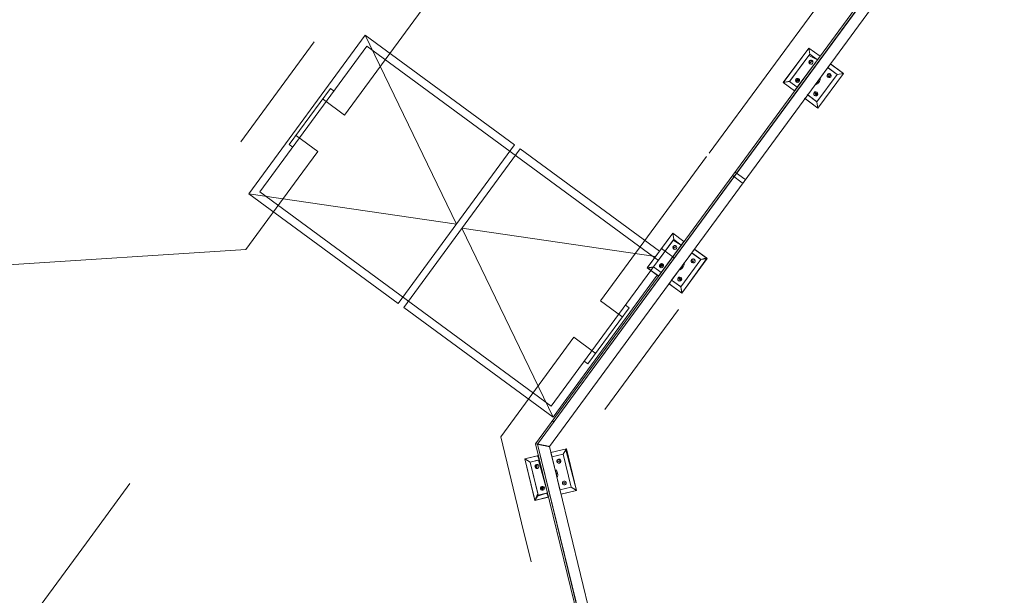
# Model space of a CAD drawing. Header units: metres. Extents: x 135583 to 135939, y 457896 to 458258.
# Tile 362 of 599: x 135800.24 to 135804.6, y 457936.63 to 457939.18. Entities that reach past the tile are written whole.
import ezdxf

# ---------------------------------------------------------------- set-up
doc = ezdxf.new("R2010")
doc.units = ezdxf.units.M
doc.linetypes.add('Hidden', pattern=[4, 2, -2])
doc.layers.add('NIEUWE INSTALLATIE', color=250, linetype='Continuous', lineweight=0)

msp = doc.modelspace()

# ---------------------------------------------------------------- linework, layer by layer
at = {"layer": 'NIEUWE INSTALLATIE'}
for p, q in [((135804.5724, 457940.0895), (135802.524, 457937.3014)), ((135802.5326, 457937.2996), (135804.5761, 457940.0811)), ((135804.5765, 457940.0802), (135802.5335, 457937.2994)), ((135802.5858, 457937.289), (135804.5989, 457940.0291)), ((135801.7711, 457939.109), (135801.2559, 457938.4079)), ((135802.4319, 457938.6235), (135801.7711, 457939.109)), ((135802.1743, 457938.2729), (135801.7711, 457939.109)), ((135803.7335, 457939.0524), (135803.621, 457938.8993)), ((135803.7335, 457939.0524), (135803.6242, 457938.9036)), ((135803.7378, 457939.0245), (135803.7335, 457939.0524)), ((135803.7835, 457939.0157), (135803.7335, 457939.0524)), ((135803.7335, 457939.0524), (135803.7378, 457939.0245)), ((135803.7335, 457939.0524), (135803.7378, 457939.0245)), ((135803.7835, 457939.0157), (135803.7335, 457939.0524)), ((135803.649, 457938.9036), (135803.7378, 457939.0245)), ((135803.7344, 457939.0198), (135803.649, 457938.9036)), ((135803.6502, 457938.9052), (135803.7378, 457939.0245)), ((135803.6828, 457938.8787), (135803.7716, 457938.9996)), ((135803.7716, 457938.9996), (135803.7344, 457939.0198)), ((135803.7395, 457938.9978), (135803.7361, 457938.9839)), ((135803.7361, 457938.9839), (135803.7395, 457938.9978)), ((135803.7361, 457938.9839), (135803.7502, 457938.9952)), ((135803.7502, 457938.9952), (135803.7361, 457938.9839)), ((135803.7378, 457939.0245), (135803.7633, 457939.0058)), ((135803.7378, 457939.0245), (135803.7716, 457938.9996)), ((135803.7502, 457938.9952), (135803.7395, 457938.9978)), ((135803.7395, 457938.9978), (135803.7502, 457938.9952)), ((135803.7633, 457939.0058), (135803.7716, 457938.9996)), ((135803.7716, 457938.9996), (135803.7835, 457939.0157)), ((135803.8177, 457938.9658), (135803.7289, 457938.8449)), ((135803.8163, 457938.9668), (135803.8587, 457938.9357)), ((135803.8587, 457938.9357), (135803.8177, 457938.9658)), ((135803.8295, 457938.9819), (135803.8181, 457938.9655)), ((135803.8181, 457938.9655), (135803.8308, 457938.9562)), ((135803.8867, 457938.9399), (135803.8281, 457938.9829)), ((135803.8867, 457938.9399), (135803.8295, 457938.9819)), ((135803.8308, 457938.9562), (135803.8587, 457938.9357)), ((135803.621, 457938.8993), (135803.6502, 457938.9052)), ((135803.649, 457938.9036), (135803.621, 457938.8993)), ((135803.6242, 457938.9036), (135803.621, 457938.8993)), ((135803.621, 457938.8993), (135803.649, 457938.9036)), ((135803.682, 457938.8793), (135803.649, 457938.9036)), ((135803.649, 457938.9036), (135803.682, 457938.8793)), ((135803.6828, 457938.8787), (135803.649, 457938.9036)), ((135803.6769, 457938.9033), (135803.6849, 457938.9179)), ((135803.6769, 457938.9033), (135803.6895, 457938.9122)), ((135803.678, 457938.9052), (135803.6769, 457938.9033)), ((135803.682, 457938.9048), (135803.6769, 457938.9033)), ((135803.682, 457938.9126), (135803.678, 457938.9052)), ((135803.6895, 457938.9122), (135803.682, 457938.9126)), ((135803.6929, 457938.908), (135803.682, 457938.9048)), ((135803.6849, 457938.9179), (135803.6929, 457938.908)), ((135803.8587, 457938.9357), (135803.7699, 457938.8148)), ((135803.7699, 457938.8148), (135803.8587, 457938.9357)), ((135803.8587, 457938.9357), (135803.7699, 457938.8148)), ((135803.7742, 457938.7868), (135803.8867, 457938.9399)), ((135803.7742, 457938.7868), (135803.8867, 457938.9399)), ((135803.8308, 457938.936), (135803.8181, 457938.9373)), ((135803.8181, 457938.9373), (135803.8228, 457938.9214)), ((135803.8228, 457938.9214), (135803.8181, 457938.9373)), ((135803.8181, 457938.9373), (135803.8308, 457938.936)), ((135803.8228, 457938.9214), (135803.8308, 457938.936)), ((135803.8308, 457938.936), (135803.8228, 457938.9214)), ((135803.8587, 457938.9357), (135803.8867, 457938.9399)), ((135803.8867, 457938.9399), (135803.8587, 457938.9357)), ((135803.8867, 457938.9399), (135803.8587, 457938.9357)), ((135803.621, 457938.8993), (135803.649, 457938.8788)), ((135803.621, 457938.8993), (135803.671, 457938.8626)), ((135803.649, 457938.8788), (135803.671, 457938.8626)), ((135803.671, 457938.8626), (135803.682, 457938.8793)), ((135803.682, 457938.8793), (135803.6828, 457938.8787)), ((135803.7681, 457938.85), (135803.7589, 457938.8568)), ((135803.7589, 457938.8568), (135803.7659, 457938.8408)), ((135803.7144, 457938.8307), (135803.7742, 457938.7868)), ((135803.7289, 457938.8449), (135803.7171, 457938.8288)), ((135803.7171, 457938.8288), (135803.7361, 457938.8148)), ((135803.7699, 457938.8148), (135803.7263, 457938.8468)), ((135803.7699, 457938.8148), (135803.7289, 457938.8449)), ((135803.7289, 457938.8449), (135803.7681, 457938.8161)), ((135803.7361, 457938.8148), (135803.7742, 457938.7868)), ((135803.7659, 457938.8408), (135803.7681, 457938.85)), ((135803.7659, 457938.8408), (135803.7681, 457938.85)), ((135803.7681, 457938.8426), (135803.7659, 457938.8408)), ((135803.7681, 457938.85), (135803.7729, 457938.8465)), ((135803.7729, 457938.8465), (135803.7681, 457938.8426)), ((135803.7681, 457938.8161), (135803.7699, 457938.8148)), ((135803.7742, 457938.7868), (135803.7699, 457938.8148)), ((135803.7699, 457938.8148), (135803.7742, 457938.7868)), ((135803.7699, 457938.8148), (135803.7742, 457938.7868)), ((135801.9168, 457937.9224), (135802.4319, 457938.6235)), ((135802.4561, 457938.6057), (135801.941, 457937.9046)), ((135803.0726, 457938.1528), (135802.4561, 457938.6057)), ((135801.2559, 457938.4079), (135801.9168, 457937.9224)), ((135802.1743, 457938.2729), (135801.2559, 457938.4079)), ((135802.6018, 457937.4191), (135802.1985, 457938.2552)), ((135803.0553, 457938.1293), (135802.1985, 457938.2552)), ((135803.1314, 457938.2328), (135803.0189, 457938.0797)), ((135803.1314, 457938.2328), (135803.0199, 457938.0811)), ((135803.0469, 457938.084), (135803.1357, 457938.2049)), ((135803.0469, 457938.084), (135803.1357, 457938.2049)), ((135803.134, 457938.2026), (135803.0469, 457938.084)), ((135803.1357, 457938.2049), (135803.1314, 457938.2328)), ((135803.1813, 457938.1961), (135803.1314, 457938.2328)), ((135803.1314, 457938.2328), (135803.1357, 457938.2049)), ((135803.1314, 457938.2328), (135803.1357, 457938.2049)), ((135803.1813, 457938.1961), (135803.1314, 457938.2328)), ((135803.1695, 457938.18), (135803.134, 457938.2026)), ((135803.1357, 457938.2049), (135803.1611, 457938.1862)), ((135803.1357, 457938.2049), (135803.1695, 457938.18)), ((135803.0807, 457938.0591), (135803.1695, 457938.18)), ((135803.1374, 457938.1782), (135803.134, 457938.1643)), ((135803.134, 457938.1643), (135803.1374, 457938.1782)), ((135803.134, 457938.1643), (135803.148, 457938.1755)), ((135803.148, 457938.1755), (135803.134, 457938.1643)), ((135803.148, 457938.1755), (135803.1374, 457938.1782)), ((135803.1374, 457938.1782), (135803.148, 457938.1755)), ((135803.1611, 457938.1862), (135803.1695, 457938.18)), ((135803.1695, 457938.18), (135803.1813, 457938.1961)), ((135803.2274, 457938.1623), (135803.2156, 457938.1462)), ((135803.2845, 457938.1203), (135803.2267, 457938.1628)), ((135803.2803, 457938.1234), (135803.2274, 457938.1623)), ((135803.2156, 457938.1462), (135803.1267, 457938.0253)), ((135803.2565, 457938.1161), (135803.1677, 457937.9952)), ((135803.1677, 457937.9952), (135803.2565, 457938.1161)), ((135803.2565, 457938.1161), (135803.1677, 457937.9952)), ((135803.172, 457937.9672), (135803.2845, 457938.1203)), ((135803.172, 457937.9672), (135803.281, 457938.1198)), ((135803.2149, 457938.1467), (135803.2565, 457938.1161)), ((135803.2156, 457938.1462), (135803.2465, 457938.1234)), ((135803.2565, 457938.1161), (135803.2156, 457938.1462)), ((135803.2286, 457938.1163), (135803.216, 457938.1177)), ((135803.216, 457938.1177), (135803.2206, 457938.1018)), ((135803.2206, 457938.1018), (135803.216, 457938.1177)), ((135803.216, 457938.1177), (135803.2286, 457938.1163)), ((135803.2206, 457938.1018), (135803.2286, 457938.1163)), ((135803.2286, 457938.1163), (135803.2206, 457938.1018)), ((135803.2465, 457938.1234), (135803.2565, 457938.1161)), ((135803.2565, 457938.1161), (135803.2803, 457938.1234)), ((135803.2845, 457938.1203), (135803.2565, 457938.1161)), ((135803.281, 457938.1198), (135803.2565, 457938.1161)), ((135803.0189, 457938.0797), (135803.0469, 457938.084)), ((135803.0189, 457938.0797), (135803.0469, 457938.084)), ((135803.0199, 457938.0811), (135803.0189, 457938.0797)), ((135803.0189, 457938.0797), (135803.0688, 457938.043)), ((135803.0469, 457938.084), (135803.0233, 457938.0765)), ((135803.0233, 457938.0765), (135803.068, 457938.0437)), ((135803.0799, 457938.0597), (135803.0469, 457938.084)), ((135803.0469, 457938.084), (135803.0801, 457938.0595)), ((135803.0807, 457938.0591), (135803.0469, 457938.084)), ((135803.0748, 457938.0837), (135803.0828, 457938.0983)), ((135803.0748, 457938.0837), (135803.0874, 457938.0926)), ((135803.0758, 457938.0856), (135803.0748, 457938.0837)), ((135803.0799, 457938.0852), (135803.0748, 457938.0837)), ((135803.0799, 457938.093), (135803.0758, 457938.0856)), ((135803.0874, 457938.0926), (135803.0799, 457938.093)), ((135803.0907, 457938.0883), (135803.0799, 457938.0852)), ((135803.0828, 457938.0983), (135803.0907, 457938.0883)), ((135802.6018, 457937.4191), (135803.0632, 457938.0472)), ((135803.068, 457938.0437), (135803.0688, 457938.043)), ((135803.0688, 457938.043), (135803.0799, 457938.0597)), ((135803.0801, 457938.0595), (135803.0807, 457938.0591)), ((135803.166, 457938.0304), (135803.1569, 457938.0368)), ((135803.1569, 457938.0368), (135803.1638, 457938.0212)), ((135803.1638, 457938.0212), (135803.166, 457938.0304)), ((135803.1638, 457938.0212), (135803.166, 457938.0304)), ((135803.166, 457938.0304), (135803.1708, 457938.0269)), ((135803.1142, 457938.0097), (135803.172, 457937.9672)), ((135803.1267, 457938.0253), (135803.1169, 457938.0077)), ((135803.1169, 457938.0077), (135803.1702, 457937.9685)), ((135803.1677, 457937.9952), (135803.1261, 457938.0258)), ((135803.1677, 457937.9952), (135803.1267, 457938.0253)), ((135803.1267, 457938.0253), (135803.166, 457937.9965)), ((135803.166, 457938.023), (135803.1638, 457938.0212)), ((135803.1708, 457938.0269), (135803.166, 457938.023)), ((135803.166, 457937.9965), (135803.1677, 457937.9952)), ((135803.172, 457937.9672), (135803.1677, 457937.9952)), ((135803.1677, 457937.9952), (135803.1711, 457937.9732)), ((135803.1677, 457937.9952), (135803.172, 457937.9672)), ((135803.1702, 457937.9685), (135803.172, 457937.9672)), ((135803.1711, 457937.9732), (135803.172, 457937.9672)), ((135801.941, 457937.9046), (135802.6018, 457937.4191)), ((135802.5326, 457937.2996), (135802.524, 457937.3014)), ((135802.524, 457937.3014), (135803.6985, 457932.4819)), ((135803.7071, 457932.4801), (135802.5326, 457937.2996)), ((135802.5335, 457937.2994), (135803.7081, 457932.4799)), ((135803.7603, 457932.4695), (135802.5858, 457937.289)), ((135802.5368, 457937.2488), (135802.4766, 457937.2341)), ((135802.5335, 457937.248), (135802.4766, 457937.2341)), ((135802.5412, 457937.2307), (135802.5335, 457937.248)), ((135802.6611, 457937.2791), (135802.5915, 457937.2621)), ((135802.6611, 457937.2791), (135802.5923, 457937.2623)), ((135802.5923, 457937.2623), (135802.5941, 457937.255)), ((135802.5941, 457937.255), (135802.597, 457937.2429)), ((135802.5962, 457937.2427), (135802.6465, 457937.255)), ((135802.597, 457937.2429), (135802.6465, 457937.255)), ((135802.6465, 457937.255), (135802.597, 457937.2429)), ((135802.6465, 457937.255), (135802.6611, 457937.2791)), ((135802.6611, 457937.2791), (135802.6465, 457937.255)), ((135802.6583, 457937.2745), (135802.6465, 457937.255)), ((135802.6465, 457937.255), (135802.682, 457937.1092)), ((135802.682, 457937.1092), (135802.6465, 457937.255)), ((135802.6465, 457937.255), (135802.682, 457937.1092)), ((135802.7061, 457937.0945), (135802.6583, 457937.2745)), ((135802.7061, 457937.0945), (135802.6611, 457937.2791)), ((135802.5007, 457937.2194), (135802.4766, 457937.2341)), ((135802.4766, 457937.2341), (135802.5177, 457937.0652)), ((135802.4766, 457937.2341), (135802.5007, 457937.2194)), ((135802.4766, 457937.2341), (135802.5215, 457937.0495)), ((135802.4766, 457937.2341), (135802.5007, 457937.2194)), ((135802.5007, 457937.2194), (135802.5412, 457937.2307)), ((135802.5007, 457937.2194), (135802.5415, 457937.2294)), ((135802.537, 457937.2283), (135802.5007, 457937.2194)), ((135802.5344, 457937.0811), (135802.5007, 457937.2194)), ((135802.5007, 457937.2194), (135802.5344, 457937.0811)), ((135802.5362, 457937.0737), (135802.5007, 457937.2194)), ((135802.5311, 457937.2101), (135802.524, 457937.2013)), ((135802.524, 457937.2048), (135802.5311, 457937.2101)), ((135802.5307, 457937.1921), (135802.524, 457937.2048)), ((135802.524, 457937.2013), (135802.5307, 457937.1921)), ((135802.5307, 457937.1921), (135802.5311, 457937.2101)), ((135802.5311, 457937.2101), (135802.5307, 457937.1921)), ((135802.577, 457937.0836), (135802.537, 457937.2283)), ((135802.5501, 457937.2315), (135802.5477, 457937.2378)), ((135802.5477, 457937.2378), (135802.5493, 457937.2313)), ((135802.5493, 457937.2313), (135802.5501, 457937.2315)), ((135802.597, 457937.2429), (135802.617, 457937.1611)), ((135802.6283, 457937.2337), (135802.6191, 457937.225)), ((135802.6191, 457937.225), (135802.6283, 457937.2337)), ((135802.6191, 457937.225), (135802.6343, 457937.2182)), ((135802.6343, 457937.2182), (135802.6191, 457937.225)), ((135802.6343, 457937.2182), (135802.6283, 457937.2337)), ((135802.6283, 457937.2337), (135802.6343, 457937.2182)), ((135802.617, 457937.1611), (135802.6325, 457937.0972)), ((135802.6597, 457937.1319), (135802.6428, 457937.1278)), ((135802.6428, 457937.1278), (135802.6597, 457937.1319)), ((135802.6428, 457937.1278), (135802.6595, 457937.1229)), ((135802.6595, 457937.1229), (135802.6428, 457937.1278)), ((135802.6595, 457937.1229), (135802.6597, 457937.1319)), ((135802.6597, 457937.1319), (135802.6595, 457937.1229)), ((135802.5215, 457937.0495), (135802.5344, 457937.0811)), ((135802.5215, 457937.0495), (135802.5362, 457937.0737)), ((135802.5727, 457937.0826), (135802.5335, 457937.0693)), ((135802.5344, 457937.0811), (135802.5362, 457937.0737)), ((135802.5362, 457937.0737), (135802.577, 457937.0836)), ((135802.577, 457937.0836), (135802.5362, 457937.0737)), ((135802.556, 457937.1102), (135802.5484, 457937.1104)), ((135802.5484, 457937.1104), (135802.5529, 457937.0988)), ((135802.5544, 457937.0949), (135802.5529, 457937.1103)), ((135802.5529, 457937.1103), (135802.5597, 457937.1069)), ((135802.5529, 457937.0988), (135802.5544, 457937.0949)), ((135802.5544, 457937.0949), (135802.556, 457937.1102)), ((135802.5597, 457937.1069), (135802.5544, 457937.0949)), ((135802.5812, 457937.0664), (135802.5727, 457937.0826)), ((135802.5849, 457937.0887), (135802.5823, 457937.0958)), ((135802.5823, 457937.0958), (135802.5848, 457937.0855)), ((135802.5848, 457937.0855), (135802.5849, 457937.0887)), ((135802.5891, 457937.0714), (135802.5882, 457937.0714)), ((135802.5882, 457937.0714), (135802.5895, 457937.0661)), ((135802.5895, 457937.0661), (135802.5891, 457937.0714)), ((135802.682, 457937.1092), (135802.6317, 457937.097)), ((135802.682, 457937.1092), (135802.6325, 457937.0972)), ((135802.6325, 457937.0972), (135802.682, 457937.1092)), ((135802.6325, 457937.0972), (135802.6373, 457937.0777)), ((135802.6364, 457937.0775), (135802.7061, 457937.0945)), ((135802.6373, 457937.0777), (135802.7061, 457937.0945)), ((135802.7061, 457937.0945), (135802.682, 457937.1092)), ((135802.682, 457937.1092), (135802.6949, 457937.1013)), ((135802.682, 457937.1092), (135802.7061, 457937.0945)), ((135802.6949, 457937.1013), (135802.7061, 457937.0945)), ((135802.5177, 457937.0652), (135802.5215, 457937.0495)), ((135802.5215, 457937.0495), (135802.5812, 457937.0664)), ((135802.5215, 457937.0495), (135802.5818, 457937.0642)), ((135802.524, 457937.0535), (135802.5215, 457937.0495)), ((135802.5335, 457937.0693), (135802.524, 457937.0535))]:
    msp.add_line(p, q, dxfattribs=at)
at = {"layer": 'NIEUWE INSTALLATIE', "linetype": 'Hidden'}
for p, q in [((135804.3014, 457939.9605), (135803.2929, 457938.5878)), ((135804.3014, 457939.9605), (135803.2929, 457938.5878)), ((135802.1528, 457939.4006), (135801.6791, 457938.7559)), ((135802.1528, 457939.4006), (135801.6791, 457938.7559)), ((135801.2195, 457938.6369), (135801.5452, 457939.0802)), ((135801.2195, 457938.6369), (135801.5452, 457939.0802)), ((135801.3049, 457938.4153), (135801.7785, 457939.0601)), ((135803.0519, 457938.1246), (135801.7785, 457939.0601)), ((135801.6168, 457938.8736), (135801.4344, 457938.6254)), ((135801.6168, 457938.8736), (135801.4344, 457938.6254)), ((135801.6329, 457938.8618), (135801.6168, 457938.8736)), ((135801.6329, 457938.8618), (135801.6168, 457938.8736)), ((135801.5857, 457938.8245), (135801.6791, 457938.7559)), ((135801.5857, 457938.8245), (135801.6791, 457938.7559)), ((135801.5607, 457938.5947), (135801.4672, 457938.6634)), ((135801.5607, 457938.5947), (135801.4672, 457938.6634)), ((135801.4344, 457938.6254), (135801.4505, 457938.6136)), ((135801.4344, 457938.6254), (135801.4505, 457938.6136)), ((135801.5607, 457938.5947), (135801.474, 457938.4766)), ((135801.5607, 457938.5947), (135801.474, 457938.4766)), ((135802.8121, 457937.9334), (135803.281, 457938.5717)), ((135802.8121, 457937.9334), (135803.281, 457938.5717)), ((135801.474, 457938.4766), (135801.2421, 457938.161)), ((135801.474, 457938.4766), (135801.2421, 457938.161)), ((135803.4389, 457938.4557), (135803.3955, 457938.4876)), ((135803.4389, 457938.4557), (135803.3955, 457938.4876)), ((135803.4073, 457938.5037), (135803.4507, 457938.4718)), ((135803.4073, 457938.5037), (135803.4507, 457938.4718)), ((135802.5943, 457937.468), (135801.3049, 457938.4153)), ((135801.2421, 457938.161), (135798.2875, 457937.9701)), ((135801.2421, 457938.161), (135798.2875, 457937.9701)), ((135803.0815, 457938.1648), (135803.1379, 457938.1234)), ((135803.0815, 457938.1648), (135803.1379, 457938.1234)), ((135803.068, 457938.1127), (135803.0519, 457938.1245)), ((135803.068, 457938.1127), (135803.0519, 457938.1245)), ((135803.035, 457938.0679), (135803.0468, 457938.084)), ((135803.035, 457938.0679), (135803.0468, 457938.084)), ((135802.5943, 457937.468), (135803.035, 457938.0679)), ((135802.7561, 457937.6544), (135802.9384, 457937.9026)), ((135802.7561, 457937.6544), (135802.9384, 457937.9026)), ((135802.8121, 457937.9334), (135802.9056, 457937.8647)), ((135802.8121, 457937.9334), (135802.9056, 457937.8647)), ((135802.9384, 457937.9026), (135802.9223, 457937.9145)), ((135802.9384, 457937.9026), (135802.9223, 457937.9145)), ((135803.1569, 457937.896), (135802.8313, 457937.4528)), ((135803.1569, 457937.896), (135802.8313, 457937.4528)), ((135802.3703, 457937.3321), (135802.6937, 457937.7722)), ((135802.3703, 457937.3321), (135802.6937, 457937.7722)), ((135802.7872, 457937.7035), (135802.6937, 457937.7722)), ((135802.7872, 457937.7035), (135802.6937, 457937.7722)), ((135802.7399, 457937.6663), (135802.7561, 457937.6544)), ((135802.7399, 457937.6663), (135802.7561, 457937.6544)), ((135802.605, 457937.3981), (135802.5986, 457937.4028)), ((135802.605, 457937.3981), (135802.5986, 457937.4028)), ((135802.3703, 457937.3321), (135802.463, 457936.9516)), ((135802.3703, 457937.3321), (135802.463, 457936.9516)), ((135797.212, 457936.8986), (135800.7297, 457937.1258)), ((135797.212, 457936.8986), (135800.7297, 457937.1258)), ((135800.5365, 457936.8628), (135800.7297, 457937.1258)), ((135800.5365, 457936.8628), (135800.7297, 457937.1258)), ((135803.4521, 457932.8931), (135802.463, 457936.9516)), ((135803.4521, 457932.8931), (135802.463, 457936.9516)), ((135800.5365, 457936.8628), (135799.2418, 457935.1005)), ((135800.5365, 457936.8628), (135799.2418, 457935.1005))]:
    msp.add_line(p, q, dxfattribs=at)
at = {"layer": 'NIEUWE INSTALLATIE', "extrusion": (0, 0, -1)}
for centre, major_axis, start_param, end_param in [((135803.7432, 457938.9895), (0.00136, -0.0089), 5.497787, 8.63938), ((135803.7432, 457938.9895), (0.00725, -0.00533), 3.141593, 6.283185), ((135803.684, 457938.9089), (-0.00215, -0.00874), 5.105088, 8.246681), ((135803.684, 457938.9089), (-0.00533, -0.00725), 1.570796, 4.712389), ((135803.7539, 457938.9196), (0.0067, -0.0304), 4.844988, 6.086182), ((135803.7539, 457938.9196), (0.0142, -0.022), 5.658662, 6.182261), ((135803.8237, 457938.9303), (0.00136, -0.0089), 5.497787, 8.63938), ((135803.8237, 457938.9303), (-0.00685, -0.00583), 1.338973, 4.480565), ((135803.7645, 457938.8497), (-0.00533, -0.00725), 1.570796, 4.712389), ((135803.7645, 457938.8497), (-0.00533, -0.00725), 4.712389, 7.853982), ((135803.141, 457938.1699), (0.00136, -0.0089), 5.497787, 8.63938), ((135803.141, 457938.1699), (0.00725, -0.00533), 3.141593, 6.283185), ((135803.2216, 457938.1107), (0.00136, -0.0089), 5.497787, 8.63938), ((135803.2216, 457938.1107), (-0.00685, -0.00583), 1.338973, 4.480565), ((135803.0818, 457938.0893), (-0.00215, -0.00874), 5.105088, 8.246681), ((135803.0818, 457938.0893), (-0.00533, -0.00725), 1.570796, 4.712389), ((135803.1517, 457938.1), (0.0067, -0.0304), 4.844988, 6.086182), ((135803.1517, 457938.1), (0.0142, -0.022), 5.658662, 6.182261), ((135803.1624, 457938.0301), (-0.00533, -0.00725), 4.712389, 7.853982), ((135803.1624, 457938.0301), (-0.00533, -0.00725), 1.570796, 4.712389), ((135802.5309, 457937.2011), (0.00874, 0.00213), 3.141593, 6.283185), ((135802.5309, 457937.2011), (0.00769, -0.00468), 5.497787, 8.63938), ((135802.6281, 457937.2247), (0.00006, -0.009), 1.338973, 4.480565), ((135802.6281, 457937.2247), (0.00769, -0.00468), 5.497787, 8.63938), ((135802.5913, 457937.1643), (0.015, -0.0273), 4.45059, 5.497787), ((135802.5913, 457937.1643), (0.026, -0.0032), 5.658662, 6.182261), ((135802.5546, 457937.1039), (0.00213, -0.00874), 1.570796, 4.712389), ((135802.6518, 457937.1276), (0.00213, -0.00874), 1.570796, 4.712389), ((135802.6518, 457937.1276), (0.00213, -0.00874), 4.712389, 7.853982), ((135802.5546, 457937.1039), (0.00531, -0.00726), 5.105088, 8.246681)]:
    msp.add_ellipse(centre, major_axis=major_axis, ratio=1, start_param=start_param, end_param=end_param, dxfattribs=at)
at = {"layer": 'NIEUWE INSTALLATIE', "linetype": 'Hidden'}
for centre, major_axis, start_param, end_param in [((135801.5833, 457938.8213), (-0.0038, 0.00125), 4.395577, 5.966373), ((135801.5833, 457938.8213), (-0.0038, 0.00125), 4.395577, 5.966373), ((135801.4696, 457938.6666), (0.00125, 0.0038), 1.253984, 2.82478), ((135801.4696, 457938.6666), (0.00125, 0.0038), 1.253984, 2.82478), ((135802.9032, 457937.8615), (-0.0038, 0.00125), 2.82478, 4.395577), ((135802.9032, 457937.8615), (-0.0038, 0.00125), 2.82478, 4.395577), ((135802.7895, 457937.7068), (-0.0038, 0.00125), 1.253984, 2.82478), ((135802.7895, 457937.7068), (-0.0038, 0.00125), 1.253984, 2.82478)]:
    msp.add_ellipse(centre, major_axis=major_axis, ratio=1, start_param=start_param, end_param=end_param, dxfattribs=at)
at = {"layer": 'NIEUWE INSTALLATIE'}
msp.add_open_spline([(135802.5858, 457937.289), (135802.5858, 457937.289), (135802.5852, 457937.2891), (135802.5826, 457937.2896), (135802.5791, 457937.2903), (135802.5756, 457937.291), (135802.5728, 457937.2916), (135802.5697, 457937.2922), (135802.5665, 457937.2929), (135802.5631, 457937.2935), (135802.5597, 457937.2942), (135802.5562, 457937.2949), (135802.5529, 457937.2956), (135802.5496, 457937.2962), (135802.5466, 457937.2968), (135802.5437, 457937.2974), (135802.5403, 457937.2981), (135802.5368, 457937.2988), (135802.5341, 457937.2993), (135802.5335, 457937.2994), (135802.5335, 457937.2994)], degree=3, knots=[0, 0, 0, 0, 0.083333, 0.166667, 0.25, 0.291667, 0.333333, 0.375, 0.416667, 0.458333, 0.5, 0.541667, 0.583333, 0.625, 0.666667, 0.708333, 0.75, 0.833333, 0.916667, 1, 1, 1, 1], dxfattribs=at)

doc.saveas('drawing.dxf')
